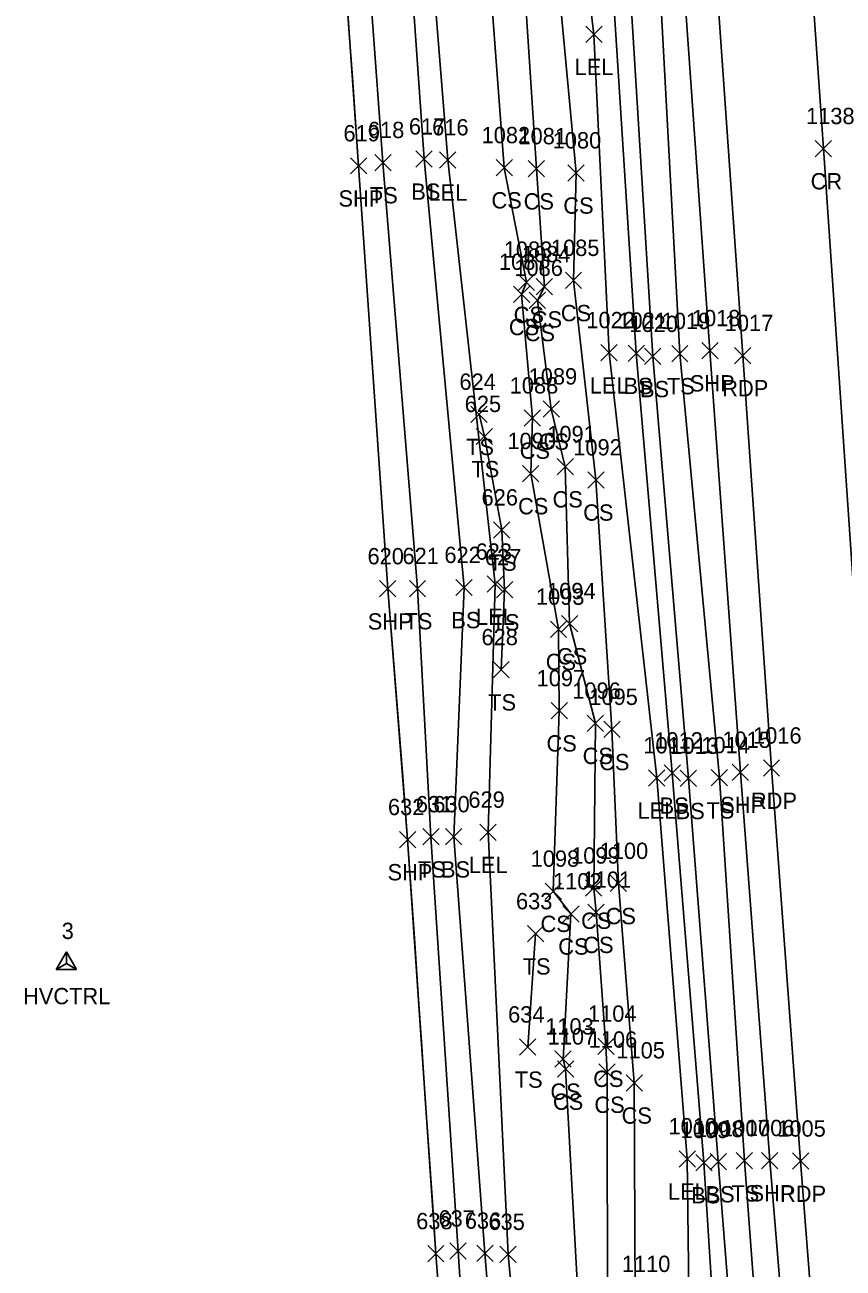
# Model space of a CAD drawing. Extents: x 1650221 to 1650634, y 244606 to 249996.
# Drawn here: x 1650286.2 to 1650386.5, y 245823.9 to 245976.3 of the extents above; entities that cross this region are included whole.
import ezdxf

# ---------------------------------------------------------------- set-up
doc = ezdxf.new("R2010")
doc.units = 0
for name, color, linetype in [('C_A', 7, 'Continuous'), ('C_I', 7, 'Continuous'), ('CPSM', 7, 'Continuous'), ('L_A', 7, 'Continuous'), ('L_I', 7, 'Continuous'), ('L_TIC', 7, 'Continuous'), ('LARO', 7, 'Continuous'), ('LELB', 7, 'Continuous'), ('LSOGP', 7, 'Continuous'), ('P_A', 7, 'Continuous'), ('P_I', 7, 'Continuous'), ('P_TIC', 7, 'Continuous'), ('PET', 7, 'Continuous'), ('PRC', 7, 'Continuous'), ('PSP', 7, 'Continuous')]:
    doc.layers.add(name, color=color, linetype=linetype)

msp = doc.modelspace()

# ---------------------------------------------------------------- linework, layer by layer
at = {"layer": 'CPSM'}
for p, q in [((1650290.04, 245860.49), (1650291.29, 245862.65)), ((1650292.54, 245860.49), (1650291.29, 245862.65)), ((1650291.29, 245861.21), (1650291.29, 245862.65)), ((1650290.04, 245860.49), (1650291.29, 245861.21)), ((1650290.04, 245860.49), (1650292.54, 245860.49)), ((1650291.29, 245861.21), (1650291.29, 245861.21)), ((1650291.29, 245861.21), (1650292.54, 245860.49))]:
    msp.add_line(p, q, dxfattribs=at)
at = {"layer": 'L_TIC'}
for points in [[(1650354.98, 245974.11), (1650356.98, 245976.11)], [(1650356.98, 245974.11), (1650354.98, 245976.11)], [(1650329.11, 245958.39), (1650331.11, 245960.39)], [(1650331.11, 245958.39), (1650329.11, 245960.39)], [(1650334.15, 245958.83), (1650336.15, 245960.83)], [(1650336.15, 245958.83), (1650334.15, 245960.83)], [(1650337.05, 245958.72), (1650339.05, 245960.72)], [(1650339.05, 245958.72), (1650337.05, 245960.72)], [(1650343.98, 245957.76), (1650345.98, 245959.76)], [(1650345.98, 245957.76), (1650343.98, 245959.76)], [(1650347.93, 245957.63), (1650349.93, 245959.63)], [(1650349.93, 245957.63), (1650347.93, 245959.63)], [(1650352.79, 245957.12), (1650354.79, 245959.12)], [(1650354.79, 245957.12), (1650352.79, 245959.12)], [(1650346.7, 245943.72), (1650348.7, 245945.72)], [(1650348.7, 245943.72), (1650346.7, 245945.72)], [(1650348.92, 245943.17), (1650350.92, 245945.17)], [(1650350.92, 245943.17), (1650348.92, 245945.17)], [(1650352.48, 245943.94), (1650354.48, 245945.94)], [(1650354.48, 245943.94), (1650352.48, 245945.94)], [(1650346.12, 245942.23), (1650348.12, 245944.23)], [(1650348.12, 245942.23), (1650346.12, 245944.23)], [(1650348.05, 245941.49), (1650350.05, 245943.49)], [(1650350.05, 245941.49), (1650348.05, 245943.49)], [(1650356.84, 245935.08), (1650358.84, 245937.08)], [(1650358.84, 245935.08), (1650356.84, 245937.08)], [(1650360.18, 245935.01), (1650362.18, 245937.01)], [(1650362.18, 245935.01), (1650360.18, 245937.01)], [(1650362.2, 245934.62), (1650364.2, 245936.62)], [(1650364.2, 245934.62), (1650362.2, 245936.62)], [(1650365.52, 245934.98), (1650367.52, 245936.98)], [(1650367.52, 245934.98), (1650365.52, 245936.98)], [(1650349.75, 245928.18), (1650351.75, 245930.18)], [(1650351.75, 245928.18), (1650349.75, 245930.18)], [(1650340.9, 245927.53), (1650342.9, 245929.53)], [(1650342.9, 245927.53), (1650340.9, 245929.53)], [(1650347.44, 245927.08), (1650349.44, 245929.08)], [(1650349.44, 245927.08), (1650347.44, 245929.08)], [(1650341.55, 245924.81), (1650343.55, 245926.81)], [(1650343.55, 245924.81), (1650341.55, 245926.81)], [(1650347.24, 245920.27), (1650349.24, 245922.27)], [(1650349.24, 245920.27), (1650347.24, 245922.27)], [(1650351.47, 245921.11), (1650353.47, 245923.11)], [(1650353.47, 245921.11), (1650351.47, 245923.11)], [(1650355.23, 245919.49), (1650357.23, 245921.49)], [(1650357.23, 245919.49), (1650355.23, 245921.49)], [(1650343.68, 245913.35), (1650345.68, 245915.35)], [(1650345.68, 245913.35), (1650343.68, 245915.35)], [(1650342.88, 245906.71), (1650344.88, 245908.71)], [(1650344.88, 245906.71), (1650342.88, 245908.71)], [(1650333.35, 245906.17), (1650335.35, 245908.17)], [(1650335.35, 245906.17), (1650333.35, 245908.17)], [(1650339.06, 245906.3), (1650341.06, 245908.3)], [(1650341.06, 245906.3), (1650339.06, 245908.3)], [(1650344.03, 245906.03), (1650346.03, 245908.03)], [(1650346.03, 245906.03), (1650344.03, 245908.03)], [(1650350.64, 245901.18), (1650352.64, 245903.18)], [(1650352.64, 245901.18), (1650350.64, 245903.18)], [(1650352.01, 245901.87), (1650354.01, 245903.87)], [(1650354.01, 245901.87), (1650352.01, 245903.87)], [(1650343.61, 245896.22), (1650345.61, 245898.22)], [(1650345.61, 245896.22), (1650343.61, 245898.22)], [(1650350.73, 245891.19), (1650352.73, 245893.19)], [(1650352.73, 245891.19), (1650350.73, 245893.19)], [(1650355.16, 245889.66), (1650357.16, 245891.66)], [(1650357.16, 245889.66), (1650355.16, 245891.66)], [(1650357.19, 245888.9), (1650359.19, 245890.9)], [(1650359.19, 245888.9), (1650357.19, 245890.9)], [(1650362.68, 245882.96), (1650364.68, 245884.96)], [(1650364.68, 245882.96), (1650362.68, 245884.96)], [(1650364.6, 245883.56), (1650366.6, 245885.56)], [(1650366.6, 245883.56), (1650364.6, 245885.56)], [(1650366.57, 245882.9), (1650368.57, 245884.9)], [(1650368.57, 245882.9), (1650366.57, 245884.9)], [(1650370.37, 245882.98), (1650372.37, 245884.98)], [(1650372.37, 245882.98), (1650370.37, 245884.98)], [(1650342, 245876.3), (1650344, 245878.3)], [(1650344, 245876.3), (1650342, 245878.3)], [(1650334.99, 245875.74), (1650336.99, 245877.74)], [(1650336.99, 245875.74), (1650334.99, 245877.74)], [(1650337.79, 245875.74), (1650339.79, 245877.74)], [(1650339.79, 245875.74), (1650337.79, 245877.74)], [(1650357.98, 245870.02), (1650359.98, 245872.02)], [(1650359.98, 245870.02), (1650357.98, 245872.02)], [(1650350, 245869.07), (1650352, 245871.07)], [(1650352, 245869.07), (1650350, 245871.07)], [(1650354.97, 245869.45), (1650356.97, 245871.45)], [(1650356.97, 245869.45), (1650354.97, 245871.45)], [(1650352.17, 245866.29), (1650354.17, 245868.29)], [(1650354.17, 245866.29), (1650352.17, 245868.29)], [(1650355.24, 245866.49), (1650357.24, 245868.49)], [(1650357.24, 245866.49), (1650355.24, 245868.49)], [(1650347.84, 245863.85), (1650349.84, 245865.85)], [(1650349.84, 245863.85), (1650347.84, 245865.85)], [(1650356.46, 245850.07), (1650358.46, 245852.07)], [(1650358.46, 245850.07), (1650356.46, 245852.07)], [(1650346.87, 245849.97), (1650348.87, 245851.97)], [(1650348.87, 245849.97), (1650346.87, 245851.97)], [(1650351.21, 245848.5), (1650353.21, 245850.5)], [(1650353.21, 245848.5), (1650351.21, 245850.5)], [(1650351.51, 245847.27), (1650353.51, 245849.27)], [(1650353.51, 245847.27), (1650351.51, 245849.27)], [(1650356.6, 245846.89), (1650358.6, 245848.89)], [(1650358.6, 245846.89), (1650356.6, 245848.89)], [(1650359.94, 245845.57), (1650361.94, 245847.57)], [(1650361.94, 245845.57), (1650359.94, 245847.57)], [(1650366.43, 245836.26), (1650368.43, 245838.26)], [(1650368.43, 245836.26), (1650366.43, 245838.26)], [(1650368.48, 245835.8), (1650370.48, 245837.8)], [(1650370.48, 245835.8), (1650368.48, 245837.8)], [(1650370.23, 245835.92), (1650372.23, 245837.92)], [(1650372.23, 245835.92), (1650370.23, 245837.92)], [(1650373.43, 245836.02), (1650375.43, 245838.02)], [(1650375.43, 245836.02), (1650373.43, 245838.02)], [(1650338.33, 245824.96), (1650340.33, 245826.96)], [(1650340.33, 245824.96), (1650338.33, 245826.96)], [(1650341.62, 245824.69), (1650343.62, 245826.69)], [(1650343.62, 245824.69), (1650341.62, 245826.69)], [(1650344.46, 245824.54), (1650346.46, 245826.54)], [(1650346.46, 245824.54), (1650344.46, 245826.54)]]:
    msp.add_lwpolyline(points, dxfattribs=at)
at = {"layer": 'LARO'}
for points in [[(1650327.92, 246086.8), (1650330.53, 246052.16), (1650334.61, 246002.86), (1650338.05, 245959.72), (1650343.88, 245907.71), (1650343, 245877.3), (1650345.46, 245825.54), (1650349.71, 245779.85), (1650351.41, 245747.87)], [(1650358.12, 245745.13), (1650361.51, 245744.75), (1650366.42, 245745.74), (1650368.11, 245782.09), (1650367.43, 245837.26), (1650363.68, 245883.96), (1650357.84, 245936.08), (1650355.98, 245975.11), (1650351.83, 246009.69), (1650350.97, 246062.37), (1650345.69, 246085.15), (1650339.4, 246085.76), (1650337.6, 246085.35), (1650334.92, 246086.31)]]:
    msp.add_lwpolyline(points, dxfattribs=at)
at = {"layer": 'LELB'}
for points in [[(1650306.13, 246294.16), (1650309.79, 246242.03), (1650313.68, 246189.71), (1650316.64, 246149.59), (1650320.5, 246095.01), (1650322.95, 246052.7), (1650326.97, 246002.33), (1650330.11, 245959.39), (1650334.35, 245907.17), (1650335.99, 245876.74), (1650339.33, 245825.96), (1650342.38, 245779.38), (1650345.15, 245747.14), (1650349.13, 245703.09), (1650351.39, 245660.59)], [(1650313.05, 246293.73), (1650316.43, 246243), (1650319.8, 246189.11), (1650319.58, 246150.09), (1650324.39, 246094.92), (1650325.17, 246052.59), (1650332.19, 246002.3), (1650335.15, 245959.83), (1650340.06, 245907.3), (1650338.79, 245876.74), (1650342.62, 245825.69), (1650346.47, 245779.47), (1650348.22, 245747.63), (1650355.71, 245703.22), (1650358.45, 245660.47)], [(1650388.27, 245633.5), (1650384.04, 245685.26), (1650381.95, 245734.17), (1650378.46, 245783.41), (1650374.43, 245837.02), (1650371.37, 245883.98), (1650366.52, 245935.98), (1650362.52, 246010.18), (1650358.12, 246061.67), (1650354.38, 246103.74), (1650350.77, 246155.06), (1650347.92, 246191.34), (1650347.02, 246221.82), (1650344.37, 246259.89)], [(1650380.77, 245632.36), (1650373.15, 245685.41), (1650374.88, 245733.26), (1650375.49, 245783.17), (1650371.23, 245836.92), (1650367.57, 245883.9), (1650363.2, 245935.62), (1650358.64, 246009.9), (1650354.12, 246061.91), (1650351.29, 246103.4), (1650345.69, 246155.39), (1650338.49, 246190.86), (1650334.26, 246221.72), (1650338.38, 246258.83)], [(1650363.45, 245718.21), (1650371.15, 245733.08), (1650372.9, 245782.86), (1650369.48, 245836.8), (1650365.6, 245884.56), (1650361.18, 245936.01), (1650356.49, 246009.02), (1650352.21, 246062.35), (1650348.65, 246103.32), (1650342.84, 246155.21), (1650338.6, 246177.03), (1650330.57, 246190.17)], [(1650328.84, 246183.64), (1650330.78, 246172.34), (1650335.45, 246138.48), (1650339.41, 246101.5), (1650339.4, 246085.76), (1650346.97, 246057.24), (1650341.6, 246037.66), (1650349.97, 245999.44), (1650353.79, 245958.12), (1650353.48, 245944.94), (1650356.23, 245920.49), (1650358.19, 245889.9), (1650358.98, 245871.02), (1650360.94, 245846.57), (1650361.06, 245820.39), (1650362.02, 245813.72), (1650361.66, 245801.18), (1650362.26, 245786.97), (1650360.46, 245769.54), (1650362.23, 245766.97), (1650362.34, 245763.52), (1650361.09, 245756.75)], [(1650346.19, 246000.45), (1650348.93, 245958.63), (1650349.92, 245944.17), (1650349.05, 245942.49), (1650350.75, 245929.18), (1650352.47, 245922.11), (1650353.01, 245902.87), (1650356.16, 245890.66), (1650355.97, 245870.45), (1650356.24, 245867.49), (1650357.46, 245851.07), (1650357.6, 245847.89), (1650357.63, 245815.6), (1650356.85, 245807.43), (1650358.42, 245799.81), (1650357.31, 245786.04), (1650359.02, 245768.99), (1650358.86, 245766.8), (1650358.75, 245761.42), (1650357.13, 245757.19)], [(1650341.91, 245999.68), (1650344.98, 245958.76), (1650347.7, 245944.72), (1650347.12, 245943.23), (1650348.44, 245928.08), (1650348.24, 245921.27), (1650351.64, 245902.18), (1650351.73, 245892.19), (1650351, 245870.07), (1650353.17, 245867.29), (1650352.21, 245849.5), (1650352.51, 245848.27), (1650354.46, 245812.63), (1650351.89, 245799.94), (1650353.59, 245787.88), (1650357.74, 245770.2), (1650354.12, 245759.42), (1650354.51, 245757.52), (1650353.95, 245751.94), (1650356.69, 245748.21)], [(1650341.9, 245928.53), (1650342.55, 245925.81), (1650344.68, 245914.35), (1650345.03, 245907.03), (1650344.61, 245897.22)], [(1650348.84, 245864.85), (1650347.87, 245850.97)]]:
    msp.add_lwpolyline(points, dxfattribs=at)
at = {"layer": 'LSOGP'}
msp.add_lwpolyline([(1650325.6, 245980.6), (1650325.98, 245975.2), (1650326.36, 245969.8), (1650326.74, 245964.39), (1650327.12, 245958.99), (1650327.57, 245952.51), (1650328.02, 245946.03), (1650328.47, 245939.55), (1650328.92, 245933.07), (1650329.37, 245926.58), (1650329.82, 245920.1), (1650330.26, 245913.62), (1650330.71, 245907.14), (1650331.32, 245899.46), (1650331.93, 245891.77), (1650332.54, 245884.08), (1650333.14, 245876.4), (1650333.58, 245870.05), (1650334.01, 245863.71), (1650334.44, 245857.36), (1650334.87, 245851.01), (1650335.31, 245844.67), (1650335.74, 245838.32), (1650336.17, 245831.97), (1650336.6, 245825.63), (1650337.05, 245819.77)], dxfattribs=at)
at = {"layer": 'P_TIC'}
for points in [[(1650383.12, 245960.1), (1650385.12, 245962.1)], [(1650385.12, 245960.1), (1650383.12, 245962.1)], [(1650326.12, 245957.99), (1650328.12, 245959.99)], [(1650328.12, 245957.99), (1650326.12, 245959.99)], [(1650369.21, 245935.33), (1650371.21, 245937.33)], [(1650371.21, 245935.33), (1650369.21, 245937.33)], [(1650373.23, 245934.73), (1650375.23, 245936.73)], [(1650375.23, 245934.73), (1650373.23, 245936.73)], [(1650329.71, 245906.14), (1650331.71, 245908.14)], [(1650331.71, 245906.14), (1650329.71, 245908.14)], [(1650372.94, 245883.64), (1650374.94, 245885.64)], [(1650374.94, 245883.64), (1650372.94, 245885.64)], [(1650376.76, 245884.16), (1650378.76, 245886.16)], [(1650378.76, 245884.16), (1650376.76, 245886.16)], [(1650332.14, 245875.4), (1650334.14, 245877.4)], [(1650334.14, 245875.4), (1650332.14, 245877.4)], [(1650376.54, 245836.05), (1650378.54, 245838.05)], [(1650378.54, 245836.05), (1650376.54, 245838.05)], [(1650380.32, 245835.98), (1650382.32, 245837.98)], [(1650382.32, 245835.98), (1650380.32, 245837.98)], [(1650335.6, 245824.63), (1650337.6, 245826.63)], [(1650337.6, 245824.63), (1650335.6, 245826.63)]]:
    msp.add_lwpolyline(points, dxfattribs=at)
at = {"layer": 'PET'}
msp.add_lwpolyline([(1650395.97, 245634.45), (1650392.36, 245685.55), (1650388.92, 245734.97), (1650385.44, 245783.96), (1650381.32, 245836.98), (1650377.76, 245885.16), (1650374.23, 245935.73), (1650368.95, 246011.52), (1650364.91, 246062.13), (1650362.42, 246103.65), (1650358.62, 246155.34), (1650355.82, 246192.67), (1650353.63, 246221.52), (1650350.67, 246260.72)], dxfattribs=at)
at = {"layer": 'PRC'}
msp.add_lwpolyline([(1650407.05, 245649.82), (1650403.01, 245697.04), (1650399.62, 245752.27), (1650396.14, 245798.38), (1650392.81, 245844.54), (1650388.72, 245894.05), (1650384.12, 245961.1), (1650381.02, 246005.49), (1650376.87, 246054.19), (1650374.67, 246094.39), (1650371.04, 246142.56), (1650368.19, 246182.74), (1650365.1, 246222.23), (1650362.04, 246265.67)], dxfattribs=at)
at = {"layer": 'PSP'}
for points in [[(1650302.95, 246294.11), (1650306.82, 246242.11), (1650310.69, 246189.86), (1650313.65, 246149.04), (1650317.27, 246094.66), (1650320.65, 246052.63), (1650324.09, 246002.22), (1650327.12, 245958.99), (1650330.71, 245907.14), (1650333.14, 245876.4), (1650336.6, 245825.63), (1650340.18, 245778.77), (1650342.47, 245746.4), (1650345.78, 245703.18), (1650348.63, 245659.65)], [(1650392.23, 245633.8), (1650388.44, 245685.1), (1650385.12, 245734.49), (1650381.93, 245783.82), (1650377.54, 245837.05), (1650373.94, 245884.64), (1650370.21, 245936.33), (1650364.94, 246010.92), (1650361.13, 246061.87), (1650358.32, 246103.73), (1650354.8, 246155.14), (1650352.16, 246192.13), (1650349.68, 246222.04), (1650346.67, 246260.34)]]:
    msp.add_lwpolyline(points, dxfattribs=at)

# ---------------------------------------------------------------- texts
at = {"layer": 'C_A'}
msp.add_text('HVCTRL', height=2, dxfattribs=at).set_placement((1650285.98, 245856.21))
at = {"layer": 'C_I'}
msp.add_text('3', height=2, dxfattribs=at).set_placement((1650290.72, 245864.21))
at = {"layer": 'L_A'}
for s, p in [('LEL', (1650353.62, 245970.11)), ('TS', (1650328.52, 245954.39)), ('BS', (1650333.59, 245954.83)), ('LEL', (1650335.69, 245954.72)), ('CS', (1650343.42, 245953.76)), ('CS', (1650347.37, 245953.63)), ('CS', (1650352.23, 245953.12)), ('CS', (1650346.14, 245939.72)), ('CS', (1650348.36, 245939.17)), ('CS', (1650351.93, 245939.94)), ('CS', (1650345.56, 245938.23)), ('CS', (1650347.5, 245937.49)), ('LEL', (1650355.47, 245931.08)), ('BS', (1650359.62, 245931.01)), ('TS', (1650364.93, 245930.98)), ('BS', (1650361.64, 245930.62)), ('TS', (1650340.31, 245923.53)), ('CS', (1650349.2, 245924.18)), ('CS', (1650346.88, 245923.08)), ('TS', (1650340.96, 245920.81)), ('CS', (1650350.91, 245917.11)), ('CS', (1650346.68, 245916.27)), ('CS', (1650354.67, 245915.49)), ('TS', (1650343.09, 245909.35)), ('TS', (1650332.76, 245902.17)), ('BS', (1650338.5, 245902.3)), ('LEL', (1650341.52, 245902.71)), ('TS', (1650343.44, 245902.03)), ('CS', (1650351.45, 245897.87)), ('CS', (1650350.08, 245897.18)), ('TS', (1650343.02, 245892.22)), ('CS', (1650350.17, 245887.19)), ('CS', (1650354.6, 245885.66)), ('CS', (1650356.63, 245884.9)), ('BS', (1650364.04, 245879.56)), ('LEL', (1650361.32, 245878.96)), ('BS', (1650366.01, 245878.9)), ('TS', (1650369.78, 245878.98)), ('TS', (1650334.4, 245871.74)), ('BS', (1650337.23, 245871.74)), ('LEL', (1650340.64, 245872.3)), ('CS', (1650354.41, 245865.45)), ('CS', (1650357.42, 245866.02)), ('CS', (1650349.44, 245865.07)), ('CS', (1650351.61, 245862.29)), ('CS', (1650354.68, 245862.49)), ('TS', (1650347.25, 245859.85)), ('TS', (1650346.28, 245845.97)), ('CS', (1650355.9, 245846.07)), ('CS', (1650350.65, 245844.5)), ('CS', (1650350.96, 245843.27)), ('CS', (1650356.04, 245842.89)), ('CS', (1650359.38, 245841.57)), ('LEL', (1650365.06, 245832.26)), ('BS', (1650367.92, 245831.8)), ('BS', (1650369.67, 245831.92)), ('TS', (1650372.84, 245832.02))]:
    msp.add_text(s, height=2, dxfattribs=at).set_placement(p)
at = {"layer": 'L_I'}
for s, p in [('617', (1650333.3, 245962.83)), ('618', (1650328.27, 245962.39)), ('616', (1650336.15, 245962.72)), ('1082', (1650342.21, 245961.76)), ('1081', (1650346.73, 245961.63)), ('1080', (1650350.93, 245961.12)), ('1083', (1650344.93, 245947.72)), ('1085', (1650350.71, 245947.94)), ('1087', (1650344.34, 245946.23)), ('1084', (1650347.15, 245947.17)), ('1086', (1650346.23, 245945.49)), ('1022', (1650355.06, 245939.08)), ('1021', (1650358.98, 245939.01)), ('1020', (1650360.34, 245938.62)), ('1019', (1650364.3, 245938.98)), ('624', (1650339.49, 245931.53)), ('1088', (1650345.66, 245931.08)), ('1089', (1650347.98, 245932.18)), ('625', (1650340.14, 245928.81)), ('1091', (1650350.26, 245925.11)), ('1090', (1650345.38, 245924.27)), ('1092', (1650353.45, 245923.49)), ('626', (1650342.21, 245917.35)), ('621', (1650332.51, 245910.17)), ('622', (1650337.65, 245910.3)), ('623', (1650341.47, 245910.71)), ('627', (1650342.62, 245910.03)), ('1093', (1650348.87, 245905.18)), ('1094', (1650350.24, 245905.87)), ('628', (1650342.2, 245900.22)), ('1097', (1650348.96, 245895.19)), ('1096', (1650353.33, 245893.66)), ('1095', (1650355.42, 245892.9)), ('1011', (1650362.05, 245886.96)), ('1012', (1650363.39, 245887.56)), ('1013', (1650365.36, 245886.9)), ('1014', (1650369.16, 245886.98)), ('631', (1650334.15, 245879.74)), ('630', (1650336.29, 245879.74)), ('629', (1650340.59, 245880.3)), ('1098', (1650348.23, 245873.07)), ('1099', (1650353.19, 245873.45)), ('1100', (1650356.69, 245874.02)), ('1102', (1650350.97, 245870.29)), ('1101', (1650354.6, 245870.49)), ('633', (1650346.43, 245867.85)), ('634', (1650345.46, 245853.97)), ('1104', (1650355.26, 245854.07)), ('1103', (1650350.01, 245852.5)), ('1107', (1650350.31, 245851.27)), ('1106', (1650355.34, 245850.89)), ('1105', (1650358.74, 245849.57)), ('1010', (1650365.13, 245840.26)), ('1009', (1650366.62, 245839.8)), ('1008', (1650368.38, 245839.92)), ('1007', (1650371.58, 245840.02)), ('637', (1650336.92, 245828.96)), ('636', (1650340.15, 245828.69)), ('635', (1650343.05, 245828.54)), ('1110', (1650359.41, 245823.39))]:
    msp.add_text(s, height=2, dxfattribs=at).set_placement(p)
at = {"layer": 'P_A'}
for s, p in [('CR', (1650382.56, 245956.1)), ('SHP', (1650324.66, 245953.99)), ('SHP', (1650367.74, 245931.33)), ('RDP', (1650371.72, 245930.73)), ('SHP', (1650328.25, 245902.14)), ('SHP', (1650371.48, 245879.64)), ('RDP', (1650375.24, 245880.16)), ('SHP', (1650330.68, 245871.4)), ('SHP', (1650375.07, 245832.05)), ('RDP', (1650378.81, 245831.98))]:
    msp.add_text(s, height=2, dxfattribs=at).set_placement(p)
at = {"layer": 'P_I'}
for s, p in [('1138', (1650382, 245964.1)), ('619', (1650325.27, 245961.99)), ('1018', (1650368, 245939.33)), ('1017', (1650372.03, 245938.73)), ('620', (1650328.22, 245910.14)), ('1016', (1650375.5, 245888.16)), ('1015', (1650371.74, 245887.64)), ('632', (1650330.73, 245879.4)), ('1006', (1650374.63, 245840.05)), ('1005', (1650378.47, 245839.98)), ('638', (1650334.19, 245828.63))]:
    msp.add_text(s, height=2, dxfattribs=at).set_placement(p)

doc.saveas('drawing.dxf')
